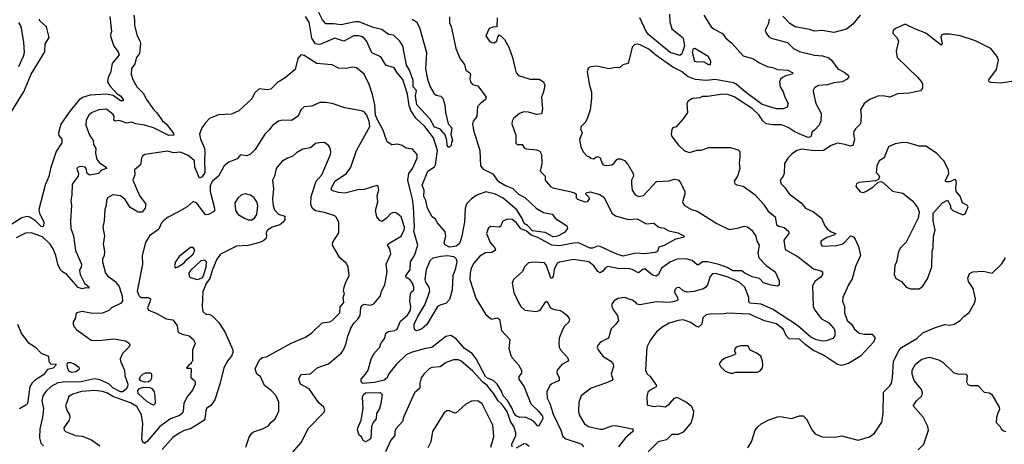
# Model space of a CAD drawing. Extents: x 1690054 to 1842981, y 782881 to 914114.
# Tile 269 of 656: x 1741196 to 1748911, y 857915 to 861241. Entities that reach past the tile are written whole.
import ezdxf

# ---------------------------------------------------------------- set-up
doc = ezdxf.new("R2010")
doc.units = 0

msp = doc.modelspace()

# ---------------------------------------------------------------- linework, layer by layer
at = {"layer": '0CON10XD'}
for points in [[(1744271.8, 861245), (1744305.6, 861225), (1744328.7, 861178.7), (1744384.6, 860985), (1744375.4, 860855), (1744390.7, 860775), (1744411.5, 860715), (1744440.5, 860665), (1744459.8, 860649.8), (1744495, 860642.5), (1744510.8, 860625), (1744528.5, 860575), (1744531.4, 860515), (1744553.3, 860425), (1744583.3, 860395), (1744573.8, 860345), (1744587.5, 860295), (1744580, 860285), (1744575.9, 860254.1), (1744565, 860242.5), (1744555, 860243.3), (1744545, 860256.7), (1744544, 860295), (1744528.6, 860338.6), (1744495, 860377.5), (1744485, 860386.7), (1744445, 860399.4), (1744411.6, 860461.6), (1744309.1, 860575), (1744297.5, 860645), (1744304.6, 860685), (1744280, 860715), (1744278.6, 860765), (1744249.5, 860845), (1744226.9, 860885), (1744197.8, 861035), (1744175, 861071.9), (1744125, 861119.2), (1744085, 861124.2), (1744034.2, 861164.2), (1743965, 861180), (1743855, 861222.8), (1743825, 861224.8), (1743715, 861200.6), (1743655, 861208.5), (1743595, 861207.8), (1743569, 861239), (1743517.2, 861345)], [(1741903.3, 861265), (1741915, 861147.5), (1741907.8, 861125), (1741910.9, 861105), (1741935, 861033.8), (1741967.8, 860987.8), (1741975.3, 860965), (1741921.2, 860898.8), (1741907.1, 860825), (1741889.8, 860790.2), (1741882.8, 860752.8), (1741902.2, 860722.2), (1741961.1, 860661.1), (1741985.8, 860645), (1742006, 860615), (1742006.2, 860605), (1741985, 860604.2), (1741928, 860648), (1741875, 860657.3), (1741749.1, 860650.9), (1741688.9, 860631.1), (1741660.1, 860609.9), (1741583.5, 860516.5), (1741518.5, 860421.5), (1741498.9, 860355), (1741502.9, 860332.9), (1741525.7, 860305), (1741527.5, 860275), (1741482.1, 860207.9), (1741438.5, 860075), (1741425, 860012.5), (1741395.6, 859945), (1741345.6, 859755), (1741351.9, 859725), (1741384.3, 859655), (1741382, 859625), (1741375, 859619.2), (1741365, 859621.8), (1741322.7, 859662.7), (1741275, 859692.9), (1741255, 859698.5), (1741212.1, 859687.9), (1741126.9, 859633.1)], [(1741133.5, 860525), (1741213, 860653), (1741227.8, 860675), (1741285, 860813.8), (1741392.2, 860987.8), (1741395, 861052.5), (1741427.9, 861102.1), (1741407.3, 861185), (1741355, 861230.8), (1741350, 861245)], [(1742089.4, 861275), (1742096.6, 861236.6), (1742094.4, 861195), (1742116.9, 861115), (1742138.6, 861075), (1742141.9, 861055), (1742134.4, 860975), (1742110.5, 860945), (1742098.8, 860895), (1742072.1, 860857.9), (1742070, 860815), (1742083.2, 860773.2), (1742114.3, 860715), (1742163.8, 860665), (1742190, 860615), (1742246.2, 860535), (1742271.5, 860511.5), (1742315, 860449.1), (1742343.5, 860425), (1742397.8, 860355), (1742403.9, 860336.1), (1742364.7, 860334.7), (1742245, 860393), (1742175, 860413.6), (1742105.6, 860424.4)], [(1744564.4, 861264.4), (1744563.8, 861215), (1744576.2, 861186.2), (1744612.7, 861015), (1744647.5, 860935), (1744680.3, 860890.3), (1744691.2, 860845), (1744722.5, 860825), (1744727.5, 860815), (1744724, 860775), (1744728.8, 860755), (1744745, 860733.3), (1744785, 860723.8), (1744850.8, 860635), (1744847.1, 860615), (1744805, 860582.9), (1744782.7, 860557.3), (1744777, 860483), (1744749.6, 860445), (1744744.1, 860425), (1744751.5, 860375), (1744801.8, 860215), (1744807.2, 860095), (1744828.8, 860068.8), (1744904.6, 860034.6), (1744936.7, 859985), (1744958, 859968), (1745008.3, 859938.3), (1745059.8, 859919.8), (1745103.8, 859875), (1745155, 859849.1), (1745243.8, 859765), (1745301.5, 859731.5), (1745368.3, 859718.3), (1745395, 859684.2), (1745483.8, 859625), (1745488, 859605), (1745464, 859575), (1745409.2, 859545), (1745375, 859538.8), (1745314.3, 859574.3), (1745215, 859587.6), (1745175, 859628.2), (1745148.1, 859645), (1745133.5, 859683.5), (1745091.1, 859751.1), (1744985, 859843.8), (1744925, 859875.2), (1744848.8, 859891.2), (1744777.5, 859865), (1744733.5, 859835), (1744699.5, 859800.5), (1744685.4, 859765), (1744680.8, 859655), (1744657.2, 859535), (1744641.2, 859488.8), (1744615, 859466.2), (1744565, 859460), (1744528.1, 859478.1), (1744521.4, 859495), (1744534.8, 859544.8), (1744528.6, 859578.6), (1744469.7, 859649.7), (1744455, 859679.4), (1744427.4, 859697.4), (1744390.3, 859765), (1744377.1, 859825), (1744363.1, 859855), (1744365.4, 859905), (1744349.4, 859945), (1744395, 860054), (1744445, 860089.4), (1744455, 860103.8), (1744470, 860215), (1744438.7, 860315), (1744370.3, 860405), (1744299.1, 860469.1), (1744260.5, 860530.5), (1744247.7, 860567.7), (1744235, 860658.6), (1744198.6, 860771.4), (1744153.6, 860825), (1744131.4, 860865), (1744065, 860884.4), (1744025, 860950.6), (1743955, 860981.9), (1743913.1, 861075), (1743895, 861096.8), (1743875, 861109.3), (1743854.7, 861115.3), (1743815, 861113.9), (1743735, 861072.9), (1743665, 861095.4), (1743555, 861048), (1743535, 861045.4), (1743515, 861051.5), (1743484.8, 861094.8), (1743465, 861221.2), (1743436.6, 861266.6)], [(1744937.1, 861255), (1744936, 861184), (1744903, 861183), (1744875, 861171.2), (1744849.4, 861115), (1744873.8, 861075), (1744895, 861062), (1744915, 861058.8), (1744935, 861072.5), (1744942.3, 861107.7), (1744955, 861122.5), (1744994.5, 861084.5), (1745029.1, 861025), (1745057.3, 860945), (1745077.5, 860855)], [(1746556.7, 861275), (1746614.5, 861184.5), (1746636.6, 861166.6), (1746703.2, 861133.2), (1746729.2, 861095), (1746776.4, 861056.4), (1746865, 860958.1), (1746945, 860934.3), (1746992.1, 860902.1), (1747053.4, 860873.4), (1747095.7, 860865.7), (1747135, 860850.3), (1747215, 860846.2), (1747253.3, 860825), (1747250, 860815), (1747197.8, 860802.2), (1747172.3, 860787.7), (1747158, 860775), (1747150, 860755), (1747154.2, 860714.2), (1747178.8, 860675), (1747191.2, 860635), (1747218.6, 860585), (1747210.6, 860555), (1747178.7, 860541.3), (1747125, 860541.6), (1747015, 860576.2), (1746879.6, 860675), (1746809.3, 860735), (1746788.5, 860745), (1746645, 860773.5), (1746574.8, 860764.8), (1746492.6, 860772.6), (1746435, 860793.8), (1746381.1, 860835), (1746315, 860868.5), (1746181.8, 860961.8), (1746125, 861009.5), (1746057.5, 861045), (1746035, 861048), (1746012.5, 861045), (1745994.2, 861025.8), (1745963, 860897), (1745923, 860887), (1745897, 860863), (1745865, 860867.5), (1745815, 860856.2), (1745715, 860878), (1745668.8, 860871.2), (1745649.5, 860860.5), (1745642.3, 860832.3), (1745661.2, 860725), (1745676.2, 860675), (1745676.1, 860626.1), (1745666, 860535), (1745643.8, 860465), (1745626.2, 860435), (1745596.7, 860405), (1745590, 860385), (1745603.3, 860355), (1745583.6, 860303.6), (1745592.5, 860245), (1745610, 860205), (1745641.7, 860171.7), (1745655, 860170), (1745670, 860155), (1745695, 860150), (1745710, 860165), (1745725, 860168.8), (1745745, 860158.8), (1745758.8, 860115), (1745767.5, 860105), (1745795, 860099.2), (1745836.6, 860103.4), (1745855, 860116), (1745874.2, 860145), (1745885, 860151.2), (1745905, 860150), (1745935, 860136.7), (1745964, 860105), (1746004, 860035), (1746006, 860015), (1745989.2, 859985), (1745990, 859955), (1745996, 859905), (1746017.7, 859867.7), (1746046.1, 859856.1), (1746085, 859864), (1746185, 859973.3), (1746285, 859978.5), (1746325, 859991.5), (1746355, 859987.1), (1746374.3, 859965), (1746408.8, 859895), (1746408.8, 859875), (1746390, 859815), (1746396.2, 859795), (1746406.2, 859785), (1746460, 859755), (1746505, 859740), (1746658.6, 859645), (1746755, 859597.8), (1746830.3, 859609.7), (1746873.6, 859623.6), (1746898.3, 859618.3), (1746932.7, 859592.7), (1746965.3, 859545.3), (1746973.1, 859505), (1746991.5, 859475), (1746985.7, 859444.3), (1746979.5, 859415), (1746986.5, 859375), (1747045, 859315.4), (1747115.8, 859265), (1747147.1, 859195), (1747146.2, 859165), (1747135, 859153.8), (1747085, 859161.4), (1747025, 859180), (1746993.5, 859213.5), (1746935, 859227.5), (1746879.2, 859255), (1746854.6, 859274.6), (1746785, 859273.1), (1746739.1, 859299.1), (1746673.2, 859323.2), (1746585, 859344.5), (1746546.9, 859343.1), (1746515, 859320.6), (1746505, 859321.4), (1746465, 859355.3), (1746415, 859368.3), (1746348.8, 859365), (1746296, 859344), (1746224.8, 859295.2), (1746202.1, 859245), (1746185, 859231.2), (1746155, 859239.3), (1746095, 859288.2), (1746078, 859285), (1746045, 859258.1), (1745995, 859282.9), (1745965, 859292.7), (1745895, 859290), (1745805, 859308.2), (1745785, 859298.2), (1745765, 859271.1), (1745745, 859259.1), (1745725, 859268.9), (1745695, 859312.1), (1745655, 859344.4), (1745535, 859361.3), (1745425, 859341), (1745407.4, 859332.6), (1745384.6, 859285), (1745375, 859230), (1745365, 859216.7), (1745357, 859217), (1745324.5, 859315), (1745308.6, 859335), (1745225, 859340.4), (1745183.6, 859336.4), (1745151.2, 859305), (1745135, 859267.5), (1745065, 859206.7), (1745055, 859177.5), (1745067.1, 859105), (1745104.2, 859025), (1745122, 858995), (1745155, 858966), (1745245, 858955.6), (1745275, 858966.7), (1745315, 859028.8), (1745327.5, 859035), (1745355.8, 858985), (1745385, 858971.1), (1745432.3, 858962.3), (1745458.3, 858948.3), (1745486, 858925), (1745504, 858895), (1745498.8, 858871.2), (1745465, 858840), (1745452.7, 858817.3), (1745424.2, 858745), (1745420, 858705), (1745423.6, 858676.4), (1745434, 858655), (1745488.6, 858595), (1745495.8, 858574.2), (1745487.8, 858562.2), (1745445, 858540), (1745408.1, 858495), (1745404.3, 858475), (1745421.9, 858435), (1745422.5, 858415), (1745365, 858387.9), (1745351.1, 858375), (1745326.7, 858325), (1745328.9, 858275), (1745349.2, 858235), (1745375, 858151.1), (1745435.3, 858025), (1745452.7, 857975), (1745475, 857957.9), (1745579.2, 857925), (1745597.1, 857915), (1745614.3, 857895)], [(1746286.9, 861285), (1746289.1, 861225), (1746305, 861170), (1746385, 861107.8), (1746393.6, 861095), (1746405.3, 861035), (1746385, 860974.4), (1746368.8, 860961.2), (1746294, 860984), (1746125, 861122.3), (1746105, 861147.9), (1746054.7, 861255)], [(1747068, 861245), (1747061.2, 861205), (1747045, 861173.3), (1747038, 861155), (1747043.8, 861135), (1747065.8, 861105.8), (1747083.3, 861095), (1747211.7, 861061.7), (1747260, 861015), (1747305, 860990.5), (1747425, 860961.8), (1747487.7, 860957.7), (1747535, 860942.5), (1747558, 860925), (1747605.4, 860855.4), (1747655, 860830), (1747687.5, 860805), (1747692, 860795), (1747678.8, 860775), (1747641.2, 860755), (1747575, 860746.6), (1747525, 860730.5), (1747455.7, 860725.7), (1747425, 860706), (1747414.4, 860685), (1747415.6, 860665), (1747434.5, 860585), (1747476.9, 860505), (1747474.4, 860445), (1747460.6, 860415), (1747425, 860376), (1747405, 860363.3), (1747395.8, 860324.2), (1747375, 860318.6), (1747326.2, 860335), (1747265, 860364.5), (1747216.6, 860396.6), (1747165, 860416.5), (1747095, 860416.7), (1747045.5, 860425.5), (1747018.5, 860448.5), (1746986.9, 860495), (1746934.5, 860545), (1746795, 860636), (1746745, 860655.4), (1746705, 860657.9), (1746585, 860639.6), (1746545, 860639.1), (1746525, 860630), (1746467, 860623), (1746435, 860602.5), (1746422.5, 860585), (1746428, 860515), (1746396, 860465), (1746339.3, 860400.7), (1746315, 860392.5), (1746305, 860380), (1746300, 860345), (1746306, 860325), (1746357.5, 860257.5), (1746405, 860214), (1746445, 860200), (1746505, 860218.8), (1746535, 860219.2), (1746595, 860240), (1746765, 860239.2), (1746800.5, 860230.5), (1746825, 860222.5), (1746837.5, 860207.5), (1746840, 860165), (1746833.3, 860115), (1746840, 860075), (1746819.2, 860015), (1746794, 859975), (1746800, 859955), (1746815, 859946.2), (1746865, 859935.7), (1746955, 859870.5), (1747025, 859797.1), (1747060.2, 859740.2), (1747115.3, 859695.3), (1747125.9, 859635.9), (1747145, 859624), (1747185, 859613.8), (1747220, 859585), (1747221.4, 859565), (1747182.9, 859515), (1747195, 859440), (1747295, 859383.3), (1747415, 859290.4), (1747474.4, 859274.4), (1747486, 859265), (1747485.6, 859245), (1747472.5, 859225), (1747428.4, 859191.6), (1747407.5, 859155), (1747412.2, 858995), (1747425.3, 858965.3), (1747478, 858898), (1747535, 858865.4), (1747573.3, 858825), (1747582.9, 858805), (1747582.9, 858765), (1747567.1, 858742.9), (1747515.4, 858724.6), (1747485, 858723.2), (1747431.2, 858735), (1747395, 858753.2), (1747289.7, 858845), (1747095, 858974.2), (1747005, 859011.6), (1746919.1, 859019.1), (1746910, 859030), (1746908.7, 859065), (1746878.2, 859145), (1746833.8, 859185), (1746746.4, 859225), (1746647.4, 859252.6), (1746625, 859250), (1746605, 859228), (1746585.3, 859164.7), (1746572.9, 859145), (1746555, 859133.8), (1746477.7, 859112.3)], [(1747781.4, 861275), (1747725.2, 861204.8), (1747674.4, 861165.6), (1747575, 861139.3), (1747485, 861156.8), (1747425, 861150.2), (1747385, 861164.2), (1747273.3, 861185), (1747229.7, 861209.7), (1747175, 861267.1)], [(1741189.7, 860875), (1741226.7, 860955), (1741233.2, 860985), (1741229.6, 861065), (1741208.3, 861188.3), (1741189, 861219)], [(1749142.9, 860782.9), (1748884.1, 860744.1), (1748807.7, 860747.7), (1748793.3, 860755), (1748788.8, 860768.8), (1748850.2, 860849.8), (1748865, 860922.5), (1748855, 860953.3), (1748804.7, 861015), (1748685, 861073.9), (1748565, 861114.8), (1748485, 861126.2), (1748435, 861127.1), (1748420, 861120), (1748414.3, 861105), (1748423.8, 861055), (1748415, 861042.5), (1748295.2, 861135.2), (1748215, 861166.2), (1748135, 861206.2), (1748059.5, 861170.5), (1748040, 861155), (1748036.7, 861145), (1748036.7, 861135), (1748065.7, 861105), (1748082.5, 861075), (1748063.6, 860995), (1748071.1, 860945), (1748230.5, 860790.5), (1748262, 860755), (1748270.8, 860735), (1748271.2, 860705), (1748255, 860683.8), (1748165, 860664.2), (1748075, 860661.2), (1748015, 860634.2), (1747975, 860642.5), (1747925, 860643.3), (1747857.5, 860615), (1747813.3, 860585), (1747783.8, 860535), (1747790, 860485), (1747784.2, 860425), (1747744.6, 860385.4), (1747733.1, 860365), (1747730, 860345), (1747737.2, 860302.8), (1747725, 860254.2), (1747705, 860250.5), (1747665, 860264), (1747605, 860272.9), (1747555, 860255.4), (1747495, 860216.9), (1747425, 860214.2), (1747325, 860227.1), (1747285, 860217.1), (1747249.7, 860190.3), (1747214.5, 860155.5), (1747190, 860115), (1747186, 860035), (1747178, 860015), (1747154, 859985), (1747163.8, 859955), (1747188.6, 859928.6), (1747225, 859878), (1747318.8, 859805), (1747353.3, 859765), (1747416, 859736), (1747479.2, 859685), (1747506, 859625), (1747525, 859600), (1747555, 859578.6), (1747590, 859565), (1747580, 859555), (1747521.2, 859535), (1747473.3, 859505), (1747473.8, 859485), (1747485, 859467.5), (1747595, 859471.5), (1747638.8, 859481.2), (1747659.4, 859495), (1747705, 859546.7), (1747730, 859540), (1747741.7, 859521.7), (1747767.5, 859465), (1747783.5, 859395), (1747745, 859308.8), (1747718.6, 859211.4), (1747690, 859165), (1747645.7, 859064.3), (1747644.4, 859035), (1747660, 858995), (1747658.5, 858945), (1747680.7, 858885), (1747712.9, 858855), (1747736.8, 858816.8), (1747775, 858785.5), (1747815, 858777.1), (1747875, 858778), (1747899.2, 858745), (1747885.7, 858715), (1747785, 858605.8), (1747691.3, 858548.7), (1747635, 858532.9), (1747605, 858541.1), (1747495, 858612.7), (1747411.7, 858651.7), (1747348.1, 858698.1), (1747305, 858738.3), (1747225, 858740.5), (1747205, 858760.6), (1747180.8, 858815), (1747125, 858859.4), (1747032.3, 858882.3), (1746913.3, 858935), (1746745, 858941.4), (1746714.3, 858935.7)], [(1746605, 860887.5), (1746595, 860887.5), (1746555, 860910), (1746505, 860907.5), (1746485, 860914.4), (1746468.2, 860985), (1746475, 861016), (1746485, 861017.5), (1746591.2, 860955), (1746608.8, 860915), (1746605, 860887.5)], [(1745077.5, 860855), (1745085.7, 860825), (1745105, 860804), (1745195, 860773.8), (1745265.8, 860775.8), (1745300, 860755), (1745312, 860725), (1745300.6, 860675), (1745283.8, 860635), (1745293.6, 860543.6), (1745285, 860504.5), (1745245, 860496.9), (1745182.9, 860517.1), (1745145, 860518), (1745113, 860507), (1745065, 860468), (1745054.6, 860445), (1745053.3, 860425), (1745083.3, 860335), (1745083.6, 860273.6), (1745095, 860262.3), (1745132.8, 860262.8), (1745151.8, 860235), (1745165, 860228.1), (1745245, 860222.5), (1745272.2, 860212.2), (1745285.6, 860185), (1745286.9, 860115), (1745274.2, 860054.2), (1745312.5, 860015), (1745314.5, 859985), (1745336.4, 859955), (1745355, 859934.5), (1745374.2, 859924.2), (1745505.7, 859894.3), (1745542.5, 859885), (1745557.5, 859875), (1745557.5, 859845), (1745567.5, 859835), (1745625, 859814.2), (1745645, 859816.2), (1745660, 859835), (1745657.3, 859847.3), (1745632.5, 859875), (1745634.3, 859885.7), (1745665, 859892.5), (1745742.6, 859872.6), (1745775, 859849.2), (1745834.8, 859724.8), (1745865, 859705.5), (1745965, 859674.7), (1746035, 859682.2), (1746105, 859642.5), (1746165, 859648), (1746205, 859616.2), (1746245, 859608.8), (1746283.6, 859586.4), (1746355, 859570), (1746402.5, 859545), (1746395.9, 859534.1), (1746335, 859521.2), (1746245, 859471.2), (1746205, 859460), (1746193.3, 859425), (1746175, 859416), (1746092.8, 859407.2), (1746025, 859411), (1745925, 859389.4), (1745874.2, 859404.2), (1745745, 859465.2), (1745722.3, 859467.7), (1745685, 859450.6), (1745665, 859450.9), (1745575, 859491.9), (1745535, 859490), (1745425, 859468.8), (1745365, 859474.5), (1745256.2, 859535), (1745205, 859554.1), (1745165, 859585.9), (1745121.5, 859601.5), (1745085, 859652.7), (1745055, 859674.4), (1745015, 859679.4), (1744980.3, 859659.7), (1744965.7, 859624.3), (1744955.6, 859614.4), (1744885, 859620.8), (1744866, 859605), (1744854.3, 859565), (1744882.9, 859495), (1744919.4, 859455), (1744923.1, 859435), (1744895, 859416.2), (1744845, 859413.7), (1744800.5, 859389.5), (1744755, 859332.9), (1744734.5, 859295), (1744724.6, 859255), (1744722.7, 859205), (1744770.5, 859060.5), (1744845.8, 858935), (1744885, 858899.2), (1744895.9, 858895.9), (1744935, 858904.4), (1744954.6, 858894.6), (1744971.1, 858805), (1745036.7, 858736.7), (1745029.6, 858665), (1745045, 858612.7), (1745055, 858593.1), (1745105, 858538.5), (1745126.7, 858495), (1745127, 858473), (1745108, 858445), (1745107.5, 858425), (1745150, 858365), (1745202.1, 858232.1), (1745261.5, 858175), (1745293.5, 858135), (1745294.4, 858115), (1745265, 858058.8), (1745255, 858056.2), (1745228.9, 858088.9), (1745198.7, 858108.7), (1745156.1, 858126.1), (1745115, 858123.6), (1745085, 858136.7), (1745069.8, 858155), (1745051.5, 858201.5), (1745019.1, 858259.1), (1744985, 858294.1), (1744971.6, 858331.6), (1744937.1, 858387.1), (1744912, 858412), (1744857.5, 858435), (1744846.7, 858445), (1744773, 858585), (1744742.4, 858625), (1744681.2, 858665), (1744615, 858740), (1744575, 858767.1), (1744535, 858760), (1744425, 858672.1), (1744375, 858665.4), (1744264.2, 858635), (1744224.8, 858615.2), (1744145, 858539.6), (1744086.9, 858465), (1744074.2, 858435), (1744052.4, 858417.6), (1743975, 858398.2), (1743885, 858391.9), (1743871.1, 858405), (1743870.5, 858425), (1743905, 858464.4), (1743925.4, 858495), (1743950, 858585), (1743975, 858630.8), (1744018, 858675), (1744025.6, 858705), (1744056.7, 858745), (1744064.5, 858785.5), (1744085, 858798.5), (1744135, 858806.4), (1744153.9, 858816.1), (1744179.7, 858880.3), (1744235, 858925.4), (1744257.9, 858965), (1744260.8, 858995), (1744252.9, 859035), (1744258.9, 859091.1), (1744264, 859106), (1744285, 859123.8), (1744284.6, 859145), (1744275, 859178), (1744255, 859202), (1744225, 859222.5), (1744222.5, 859235), (1744256.6, 859283.4), (1744259.2, 859345), (1744290, 859395), (1744315.5, 859475), (1744284.2, 859585), (1744289, 859615), (1744281.1, 859775), (1744275.1, 859835), (1744264, 859876), (1744236.8, 859985), (1744245.3, 860035), (1744275, 860074.5), (1744310.6, 860155), (1744309.4, 860185), (1744275, 860226.2), (1744224.5, 860234.5), (1744192.5, 860255), (1744160, 860265), (1744111.7, 860261.7), (1744076, 860285), (1744040.4, 860380.4), (1744003.8, 860445), (1743985, 860493.8), (1743977.5, 860575), (1743959.2, 860655), (1743933.4, 860733.4), (1743894.5, 860814.5), (1743835, 860862.9), (1743805, 860869.2), (1743755, 860858.1), (1743695, 860860.5), (1743645, 860886.5), (1743525, 860898.5), (1743425, 860960), (1743400, 860965), (1743375, 860936.2), (1743355, 860851.9), (1743275, 860785.9), (1743215, 860748.8), (1743165, 860695.4), (1743135, 860690.5), (1743071.9, 860698.1), (1743037.1, 860665), (1743015, 860622), (1742912.5, 860527.5), (1742855, 860500.2), (1742754.2, 860495.8), (1742684.2, 860465.8), (1742649.5, 860430.5), (1742623.8, 860395), (1742606.1, 860343.9), (1742613.1, 860305), (1742642.9, 860235), (1742647.5, 860197.5), (1742643.1, 860145), (1742648, 860045), (1742625, 860009.2), (1742605, 859998.8), (1742568.4, 860085), (1742564.5, 860135), (1742525, 860172.6), (1742509.9, 860179.9), (1742455, 860203.6), (1742405, 860197.2), (1742355, 860210.4), (1742175.8, 860184.2), (1742158.3, 860171.7), (1742150, 860155), (1742143.3, 860105), (1742096.1, 860063.9), (1742097.5, 860025), (1742082.3, 859985), (1742134.8, 859864.8), (1742183.3, 859795), (1742178.6, 859765), (1742156, 859734), (1742125, 859732.9), (1742060.8, 859770.8), (1742021.5, 859831.5), (1741985, 859861.2), (1741925, 859870), (1741883.8, 859845), (1741875.7, 859825), (1741874.2, 859785), (1741863.1, 859755), (1741858.6, 859665), (1741848.6, 859615), (1741859.4, 859545), (1741848.9, 859485), (1741861.1, 859425), (1741858.5, 859395), (1741844.4, 859364.4), (1741843.8, 859345), (1741867.8, 859255), (1741884.3, 859235), (1741945, 859190), (1741975, 859150), (1741999.2, 859075), (1742000.4, 859035), (1741985, 859017.3), (1741914.3, 858985), (1741895, 858962.9), (1741845, 858942.7), (1741765, 858940.2), (1741685, 858954.6), (1741644.4, 858945.6), (1741636.2, 858935), (1741633.3, 858905), (1741616.1, 858873.9), (1741613.8, 858855), (1741622, 858835), (1741642.6, 858812.6), (1741755, 858731.2), (1741815, 858729.2), (1741935, 858742.1), (1742025, 858724.3), (1742055, 858705.8), (1742057.8, 858695), (1742050, 858675), (1742001.5, 858625), (1741984.3, 858585), (1741987.1, 858565), (1742018, 858495), (1742021.1, 858455), (1742043.8, 858385), (1742039.7, 858365), (1742025.1, 858344.9), (1742005, 858325.6), (1741985, 858325.4), (1741926.4, 858356.4), (1741895, 858388.1), (1741825, 858419.3), (1741781.5, 858428.5), (1741665, 858402.6), (1741554.8, 858405.2), (1741495, 858396.1), (1741443.4, 858366.6), (1741400.5, 858329.5), (1741378.2, 858295), (1741369.2, 858255), (1741382.5, 858195), (1741374.7, 858125), (1741352.6, 858035), (1741350.3, 857965), (1741361.2, 857925), (1741381.7, 857901.7)], [(1742105.6, 860424.4), (1742075, 860436.9), (1742035, 860429.2), (1741975, 860451.1), (1741943.3, 860445), (1741934.6, 860454.6), (1741935.5, 860485), (1741929.1, 860499.1), (1741875, 860540), (1741815, 860533.8), (1741765, 860514.6), (1741737.2, 860492.8), (1741718.1, 860455), (1741714.4, 860415), (1741743.6, 860335), (1741770.6, 860295), (1741775, 860262), (1741791.5, 860231.5), (1741790.9, 860195), (1741801.1, 860145), (1741820.6, 860120.6), (1741874.3, 860085), (1741877.5, 860075), (1741836.9, 860063.1), (1741813.3, 860035), (1741745, 860022.7), (1741723.8, 860035), (1741717.5, 860075), (1741708, 860085), (1741675, 860091.9), (1741654.5, 860085.5), (1741644.4, 860075.6), (1741657.1, 860037.1), (1741654.7, 860015), (1741608.2, 859951.8), (1741604.7, 859865), (1741596, 859825), (1741602.1, 859785), (1741594.3, 859665), (1741597.5, 859605), (1741618.1, 859548.1), (1741633.8, 859433.8), (1741679.4, 859325), (1741678.1, 859305), (1741665.6, 859275), (1741670, 859245), (1741705, 859177.1), (1741741.2, 859145), (1741735, 859136.7), (1741715, 859141.4), (1741685, 859133.8), (1741655, 859144.1), (1741565, 859244.1), (1741530.9, 859265), (1741515, 859282.2), (1741495.5, 859325.5), (1741478.7, 859395), (1741459, 859445), (1741435, 859481.2), (1741375, 859538.9), (1741285, 859570), (1741241.5, 859568.5), (1741167.7, 859532.3)], [(1743585, 858533.5), (1743615, 858545.7), (1743715, 858629.2), (1743734.2, 858655), (1743755, 858703.3), (1743764.7, 858755.3), (1743789.5, 858825), (1743815, 858864.3), (1743846.1, 858893.9), (1743863.3, 858925), (1743869.6, 858985), (1743876.9, 859003.1), (1743896.2, 859013.8), (1743945.4, 859004.6), (1743972, 859015), (1744022.4, 859077.6), (1744031.9, 859115), (1744058.1, 859165), (1744074.4, 859265), (1744068.5, 859325), (1744103, 859407), (1744095.6, 859445), (1744077.5, 859475), (1744083.6, 859486.4), (1744184.2, 859545), (1744208.1, 859595), (1744210.8, 859615), (1744186.2, 859696.2), (1744145, 859727.1), (1744125, 859730), (1744105, 859721.4), (1744070.8, 859685), (1744035, 859658.8), (1744017.3, 859667.3), (1743993.9, 859696.1), (1743983.9, 859746.1), (1744002.1, 859815), (1743998.1, 859861.9), (1744011.2, 859905), (1744005, 859937.5), (1743995, 859942.9), (1743895, 859909.4), (1743845, 859908.5), (1743745, 859882.6), (1743695, 859886.2), (1743656.7, 859896.7), (1743638.1, 859905), (1743635.4, 859915), (1743666, 859975), (1743756.4, 860035), (1743791.1, 860085), (1743834.8, 860215.2), (1743940, 860405), (1743935.2, 860445), (1743915, 860494), (1743895, 860518.6), (1743875, 860527.1), (1743745, 860550), (1743645, 860584.2), (1743595, 860591.4), (1743547.3, 860592.7), (1743485, 860564), (1743425, 860558), (1743400, 860535), (1743379.2, 860485), (1743325, 860450), (1743255, 860452.9), (1743225, 860445.8), (1743177.4, 860412.6), (1743152.1, 860377.9), (1743116.7, 860345), (1743040, 860225), (1743005, 860188.5), (1742975, 860175.5), (1742925, 860181.5), (1742899.2, 860150.8), (1742834, 860125), (1742797.5, 860095), (1742754.4, 860015), (1742707.8, 859975), (1742689.2, 859940.8), (1742688.9, 859895), (1742721.9, 859765), (1742721.5, 859745), (1742713.5, 859735), (1742675, 859715.4), (1742653.1, 859713.1), (1742585, 859803.8), (1742555, 859816.7), (1742507.5, 859775), (1742430.3, 859729.7), (1742358.8, 859695), (1742325, 859667.5), (1742303.3, 859645), (1742285, 859600), (1742212.7, 859547.3), (1742180.8, 859495), (1742155.7, 859394.3), (1742157.1, 859325), (1742117.5, 859115), (1742129.1, 859079.1), (1742144.4, 859065), (1742205.3, 859065.3), (1742220.8, 859055), (1742218.5, 859035), (1742196.5, 858985), (1742204.2, 858965), (1742265, 858942.2), (1742345, 858898.5), (1742395, 858890), (1742429.2, 858845), (1742434.2, 858804.2), (1742441.7, 858791.7), (1742468.2, 858778.2), (1742525, 858765.6), (1742558.6, 858735), (1742571.4, 858705), (1742550.8, 858655), (1742550, 858565), (1742540, 858555), (1742540, 858545), (1742525, 858540), (1742502.5, 858515), (1742505, 858510), (1742535, 858510), (1742540, 858505), (1742537.3, 858437.3), (1742565, 858414), (1742572.2, 858402.2), (1742572.2, 858385), (1742551.1, 858338.9), (1742505, 858283.8), (1742481.1, 858235), (1742477.8, 858175), (1742468.9, 858155), (1742449, 858141), (1742378.5, 858115), (1742295, 858055.4), (1742195, 857935.7), (1742175, 857921.4), (1742160.6, 857930.6), (1742153.3, 857955), (1742159.8, 858075), (1742149.4, 858145), (1742115, 858210.8), (1742065, 858239.2), (1741925, 858289.1), (1741885, 858314.8), (1741845, 858329.5), (1741785, 858335.9), (1741681.5, 858328.5), (1741611.7, 858308.3), (1741581.1, 858288.9), (1741553.8, 858215), (1741568.1, 858178.1), (1741586.9, 858145), (1741589.4, 858125), (1741582.5, 858105), (1741542.7, 858045), (1741545, 858026.7), (1741554.2, 858015), (1741634, 857984), (1741685, 857978.2), (1741759.1, 857949.1), (1741825, 857903.2)], [(1742968.3, 857891.7), (1742995, 857970), (1743015, 858001.2), (1743028.3, 858011.7), (1743098.8, 858035), (1743145, 858059.2), (1743164.2, 858085.8), (1743198.1, 858115), (1743225.6, 858175), (1743227.1, 858245), (1743205.8, 858295), (1743167.4, 858337.4), (1743115, 858376), (1743084, 858445), (1743053.3, 858465), (1743041.2, 858505), (1743075, 858576.7), (1743096.1, 858593.9), (1743128.8, 858601.2), (1743322, 858708), (1743435, 858754), (1743485, 858787.1), (1743565, 858867.5), (1743625, 858874.4), (1743645, 858884.4), (1743705, 858944.2), (1743707.9, 858992.1), (1743736.2, 859025), (1743730, 859065), (1743740, 859095), (1743733.8, 859113.8), (1743739.2, 859145), (1743751.1, 859185), (1743777.5, 859235), (1743770.6, 859305), (1743755, 859334), (1743705, 859376.7), (1743645.8, 859475), (1743650.7, 859499.3), (1743698, 859572), (1743697.5, 859655), (1743676, 859695), (1743665, 859704), (1743585, 859730.8), (1743513.2, 859743.2), (1743491.1, 859761.1), (1743476.7, 859793.3), (1743480.2, 859855), (1743519.1, 859975), (1743563.5, 860025), (1743631.2, 860185), (1743634, 860205), (1743628, 860235), (1743616.7, 860255), (1743585, 860278), (1743545, 860277.5), (1743515, 860270), (1743475, 860236), (1743415, 860227.8), (1743365, 860198.5), (1743335, 860171.9), (1743293.6, 860156.4), (1743250.9, 860129.1), (1743206.7, 860075), (1743191.5, 860015), (1743176.1, 859985), (1743183.8, 859915), (1743177.3, 859835), (1743181.7, 859781.7), (1743192.5, 859752.5), (1743225, 859717.5), (1743273, 859703), (1743273.8, 859675), (1743260, 859655), (1743233.8, 859635), (1743175.6, 859614.4), (1743138.8, 859591.2), (1743128, 859575), (1743130, 859545), (1743124.2, 859525), (1743101.2, 859505), (1743075, 859494.5), (1742985, 859473.3), (1742895, 859468), (1742770, 859405), (1742740, 859365), (1742705.6, 859285), (1742685, 859212.5), (1742657.5, 859175), (1742631.7, 859108.3), (1742625.8, 858995), (1742631.2, 858955), (1742654.1, 858934.1), (1742685, 858930.8), (1742705, 858920.6), (1742752.8, 858872.8), (1742803.1, 858795), (1742866.7, 858655), (1742866.7, 858635), (1742856.2, 858605), (1742827.7, 858572.3), (1742796.8, 858513.2), (1742764.3, 858385), (1742725, 858263.8), (1742695, 858218.9), (1742661.1, 858195), (1742653.4, 858176.6), (1742646.9, 858115), (1742635, 858097.5), (1742535, 858037.2), (1742485, 858023.1), (1742445, 858002.7), (1742395, 857967.3), (1742313.6, 857875)], [(1748245, 859133.3), (1748269.1, 859150.9), (1748310, 859210), (1748344, 859305), (1748345.8, 859425), (1748352.5, 859455), (1748356, 859545), (1748368, 859595), (1748353.8, 859665), (1748352.5, 859725), (1748427.5, 859805), (1748465, 859827.5), (1748490, 859785), (1748490, 859765), (1748507, 859747), (1748585, 859712.5), (1748605, 859720), (1748627.5, 859775), (1748622.5, 859785), (1748583.3, 859805), (1748565, 859857.5), (1748533.3, 859895), (1748530, 859925), (1748536.7, 859965), (1748530, 859985), (1748525, 859990), (1748515, 859987.5), (1748485, 859970), (1748455, 859970), (1748450, 859975), (1748450, 859985), (1748476.1, 860033.9), (1748472.5, 860065), (1748436.7, 860135), (1748380, 860195), (1748295, 860251.2), (1748245, 860250), (1748155, 860276.2), (1748118.3, 860278.3), (1748055, 860269.2), (1748003.3, 860245), (1747972.3, 860167.7), (1747964, 860156), (1747931.2, 860135), (1747911.2, 860095), (1747907.5, 860045), (1747932.5, 860015), (1747925, 859990), (1747901.7, 859978.3), (1747770, 859965), (1747753.3, 859955), (1747747.5, 859935), (1747782, 859892), (1747805, 859888), (1747825.7, 859894.3), (1747880.7, 859929.3), (1747921.7, 859968.3), (1747945, 859972.5), (1747965, 859963.3), (1748035, 859898), (1748115, 859881.2), (1748191.7, 859821.7), (1748230.7, 859770.7), (1748243.3, 859735), (1748236.7, 859685), (1748142.3, 859497.7), (1748098.8, 859455), (1748081.2, 859425), (1748066, 859345), (1748053.3, 859315), (1748048, 859245), (1748062.3, 859212.3), (1748105, 859190), (1748142.5, 859145), (1748175, 859133.8), (1748245, 859133.3)], [(1743015, 859673.5), (1743036, 859685), (1743054.5, 859715.5), (1743060.9, 859785), (1743054, 859814), (1743034.4, 859845), (1743005, 859866.9), (1742965, 859875.6), (1742935, 859869.4), (1742906.1, 859843.9), (1742883, 859807), (1742886.4, 859745), (1742907.5, 859715), (1742956.9, 859685), (1742986.2, 859673.8), (1743015, 859673.5)], [(1742415, 859296.7), (1742435, 859304.4), (1742484.3, 859335), (1742506.7, 859363.3), (1742554.4, 859405), (1742567.5, 859435), (1742555, 859456.7), (1742534.2, 859455.8), (1742444.4, 859385.6), (1742415.8, 859345), (1742408, 859315), (1742415, 859296.7)], [(1744305, 858802.5), (1744295, 858807.5), (1744285.9, 858825.9), (1744285.7, 858855), (1744315, 858915.5), (1744371.7, 859008.3), (1744409, 859115), (1744405.8, 859145), (1744377.5, 859185), (1744372.5, 859205), (1744383, 859285), (1744412.2, 859355), (1744434.7, 859375.3), (1744495, 859388.4), (1744545, 859393.8), (1744597, 859387), (1744617.2, 859367.2), (1744622.4, 859345), (1744608.9, 859285), (1744588.7, 859235), (1744583.9, 859125), (1744565, 859050), (1744535, 859017.5), (1744495, 859007.8), (1744470.6, 858995), (1744385, 858854.3), (1744345, 858816.2), (1744305, 858802.5)], [(1746901.7, 857888.3), (1746930, 857935), (1746959.4, 858025), (1746978.9, 858051.1), (1747005, 858074.3), (1747065, 858107.1), (1747135, 858130.6), (1747155, 858132.9), (1747242.7, 858117.3), (1747305, 858137.5), (1747335, 858137.5), (1747362.1, 858112.1), (1747405.6, 858025.6), (1747427.9, 857997.9), (1747483, 857973), (1747585, 857970.9), (1747635, 857980.8), (1747765, 857946), (1747853.9, 857973.9), (1747895, 858001.2), (1747952.3, 858087.7), (1747962, 858155), (1747965, 858322.5), (1748015, 858373.8), (1748026, 858395), (1748034.2, 858435), (1748042.2, 858565), (1748086.5, 858653.5), (1748106.5, 858673.5), (1748225, 858743.3), (1748271.7, 858788.3), (1748365, 858828.2), (1748445, 858854.2), (1748485, 858849.2), (1748517.5, 858855), (1748565.6, 858884.4), (1748595, 858916.2), (1748635, 858946.7), (1748681.2, 859025), (1748685.8, 859054.2), (1748666, 859135), (1748630.9, 859190.9), (1748626, 859215), (1748637.7, 859252.3), (1748665, 859265.8), (1748745, 859272.2), (1748815.8, 859254.2), (1748887.8, 859325), (1748919.1, 859375)], [(1742585, 859206.7), (1742605, 859211.2), (1742628, 859222), (1742636.1, 859233.9), (1742657.5, 859305), (1742658.6, 859345), (1742647.8, 859357.8), (1742615, 859352.7), (1742533.4, 859276.6), (1742522.1, 859255), (1742522.7, 859232.7), (1742535, 859220.8), (1742585, 859206.7)], [(1746477.7, 859112.3), (1746425, 859106), (1746395, 859117.3), (1746365, 859142.5), (1746345, 859140.8), (1746330, 859125), (1746327.7, 859107.7), (1746350.8, 859065), (1746352, 859045), (1746327, 859033), (1746285, 859025.3), (1746185, 859031.4), (1746055, 859006), (1746035, 859013.3), (1746025, 859026.7), (1745995, 859043.8), (1745934.1, 859064.1), (1745885, 859056), (1745855, 859038.8), (1745836.2, 859015), (1745836.2, 858995), (1745848.8, 858965), (1745880, 858925), (1745888, 858885), (1745868, 858855), (1745831.7, 858818.3), (1745810, 858745), (1745748, 858715), (1745728, 858695), (1745722, 858675), (1745729.2, 858655), (1745764, 858605), (1745829.2, 858565), (1745846.7, 858545), (1745848.9, 858525), (1745831.4, 858465), (1745843.8, 858425), (1745836.2, 858415), (1745794.7, 858395.3), (1745675, 858354.3), (1745596.7, 858295), (1745577.5, 858245), (1745574.2, 858175), (1745579.2, 858145), (1745622, 858075), (1745652.5, 858055), (1745745, 858034.5), (1745765, 858034.6), (1745835, 858058.8), (1745865, 858061.5), (1745995.6, 858035.6), (1746003.8, 858025), (1746000, 858015), (1745941.9, 857965), (1745888.1, 857895)], [(1746714.3, 858935.7), (1746605, 858935.4), (1746575, 858929.2), (1746547.9, 858905), (1746541.1, 858855), (1746515, 858831.9), (1746495, 858839.5), (1746455, 858870), (1746395, 858888.8), (1746355, 858885.5), (1746285, 858864.3), (1746235, 858835.7), (1746184.6, 858795.4), (1746135, 858728), (1746110, 858675), (1746098.9, 858495), (1746109.5, 858469.5), (1746136.5, 858446.5), (1746186.2, 858375), (1746183.3, 858365), (1746135, 858340), (1746117.3, 858322.7), (1746108.8, 858288.8), (1746113.3, 858225), (1746165, 858211.9), (1746205, 858215.8), (1746255, 858208.8), (1746290, 858235), (1746325, 858273.8), (1746345, 858283.3), (1746421.2, 858245), (1746456.2, 858215), (1746476, 858175), (1746473.9, 858143.9), (1746456.9, 858085), (1746395, 858008.6), (1746355, 857990.4), (1746305, 857991.8), (1746265, 857950.8), (1746199.2, 857935), (1746119.2, 857855)], [(1741177.8, 858855), (1741209.8, 858779.8), (1741262.2, 858712.2), (1741320.8, 858675), (1741365, 858630), (1741422.5, 858605), (1741423.8, 858565), (1741435, 858547.5), (1741445, 858542.5), (1741480, 858545), (1741480, 858535), (1741458.3, 858511.7), (1741415, 858500), (1741381.7, 858458.3), (1741319.8, 858420.2), (1741295, 858397.1), (1741275.3, 858364.7), (1741257.5, 858235), (1741245, 858220.4), (1741195, 858191.9)], [(1746785, 858473.3), (1746805, 858480), (1746975, 858480), (1746995, 858487.5), (1747017, 858513), (1747020, 858535), (1747017.5, 858565), (1747002.5, 858605), (1746975, 858626.7), (1746916.7, 858655), (1746905, 858686.2), (1746845, 858686.2), (1746810, 858675), (1746798.3, 858661.7), (1746797.5, 858645), (1746807.5, 858625), (1746797.5, 858615), (1746725, 858590), (1746695, 858572.5), (1746677.5, 858545), (1746687.5, 858525), (1746725, 858488), (1746765, 858473.3), (1746785, 858473.3)], [(1741607.7, 858477.7), (1741583.3, 858485), (1741570, 858515), (1741567.5, 858545), (1741572.5, 858555), (1741595, 858555.6), (1741622.5, 858545), (1741659.3, 858519.3), (1741662.5, 858505), (1741657.5, 858495), (1741635, 858483.1), (1741607.7, 858477.7)], [(1743336.9, 857853.1), (1743400.9, 857929.1), (1743459.5, 858040.5), (1743580, 858165), (1743586.2, 858185), (1743578.8, 858205), (1743539.8, 858239.8), (1743465, 858349.2), (1743396, 858385), (1743382.5, 858425), (1743390, 858445), (1743405, 858461.2), (1743475, 858467.1), (1743526.1, 858513.9), (1743585, 858533.5)], [(1745054.4, 857895), (1745052.2, 857915), (1745083.4, 857985), (1745083.4, 858005), (1745067.6, 858055), (1745042.9, 858092.9), (1745015, 858171.2), (1744975, 858229.7), (1744945.1, 858255.1), (1744911.4, 858311.4), (1744860, 858375), (1744823.6, 858403.6), (1744745, 858489.3), (1744655, 858566.9), (1744635, 858577.1), (1744595, 858577.5), (1744536.7, 858555), (1744489.6, 858520.4), (1744425, 858516.4), (1744405, 858506.7), (1744362.1, 858465), (1744342.5, 858435), (1744331.5, 858395), (1744332.5, 858355), (1744290.8, 858319.2), (1744206.9, 858133.1), (1744195, 858092.5), (1744144, 858035), (1744136, 858015), (1744134.5, 857985), (1744105, 857947.5), (1744063.5, 857856.5)], [(1748235, 857872.2), (1748280, 857915), (1748316, 858025), (1748310.8, 858055), (1748276.5, 858126.5), (1748196.2, 858215), (1748223.8, 858255), (1748264.5, 858295), (1748271.3, 858315), (1748262.7, 858345), (1748204.2, 858415), (1748189.6, 858465), (1748188.5, 858495), (1748215, 858541.9), (1748265, 858580.8), (1748325, 858596.5), (1748395, 858576.4), (1748428.1, 858558.1), (1748515, 858475.7), (1748545, 858468.1), (1748610, 858465), (1748618.8, 858455), (1748614.2, 858405), (1748625, 858383.3), (1748646.1, 858376.1), (1748704.2, 858374.2), (1748754.3, 858324.3), (1748795, 858318.8), (1748813.8, 858305), (1748870.8, 858205), (1748872.5, 858185), (1748863.2, 858166.8), (1748848.8, 858125), (1748847.5, 858085), (1748876.1, 858056.1), (1748886.1, 858036.1), (1748905, 858020), (1748923.9, 858013.9)], [(1742175, 858400.5), (1742145, 858411.5), (1742135.6, 858425), (1742141.4, 858445), (1742163.8, 858466.2), (1742185, 858474.3), (1742224.2, 858474.2), (1742230, 858465), (1742229.2, 858435), (1742220, 858415), (1742205, 858404), (1742175, 858400.5)], [(1742245, 858221.2), (1742195, 858246.2), (1742125, 858313.8), (1742122.9, 858335), (1742135, 858353.1), (1742165, 858361.8), (1742215, 858360.8), (1742231.3, 858351.3), (1742249.4, 858325), (1742255.5, 858295.5), (1742256.7, 858233.3), (1742245, 858221.2)], [(1743905, 857933.3), (1743887.5, 857945), (1743873, 857973), (1743857, 857987), (1743843.1, 858025), (1743845.6, 858045), (1743870.5, 858105), (1743887.8, 858195), (1743880.9, 858285), (1743889.5, 858305), (1743905, 858318.5), (1744020.3, 858320.3), (1744035.4, 858305), (1744024.7, 858235), (1744014.5, 858195), (1743991.4, 858155), (1743988.6, 858115), (1743966, 858085), (1743953.8, 858055), (1743948, 857965), (1743935, 857950), (1743905, 857933.3)], [(1744887.1, 857892.9), (1744910.8, 857975), (1744904.4, 858065), (1744820.6, 858230.6), (1744785, 858254.6), (1744735, 858251.9), (1744691.8, 858228.2), (1744615, 858161.2), (1744605, 858160), (1744565, 858177.3), (1744543.9, 858176.1), (1744525, 858165.8), (1744430.6, 858015), (1744416.5, 857935), (1744394, 857886)], [(1745188.9, 857898.9), (1745165, 857915.3), (1745145, 857917.8), (1745085, 857884.4)]]:
    msp.add_lwpolyline(points, dxfattribs=at)

doc.saveas('drawing.dxf')
